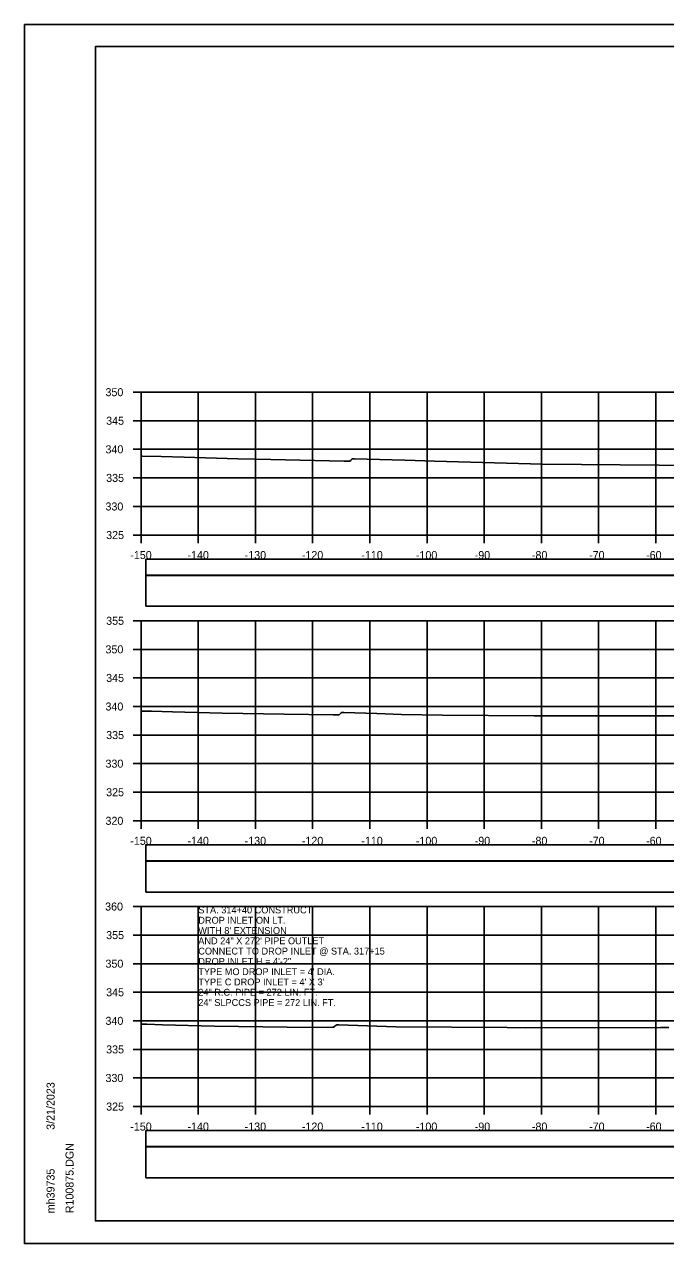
# Model space of a CAD drawing. Extents: x 1368122 to 1710785, y 373130 to 557566.
# Drawn here: x 1369185.2 to 1369297.3, y 375050.4 to 375263.7 of the extents above; entities that cross this region are included whole.
import ezdxf

# ---------------------------------------------------------------- set-up
doc = ezdxf.new("R2010")
doc.units = 0
for name, color, linetype in [('R_Axis', 7, 'Continuous'), ('R_Axis Annot', 7, 'Continuous'), ('R_Border', 7, 'Continuous'), ('R_Exist Surface', 7, 'Continuous'), ('R_Grid', 7, 'Continuous'), ('R_No Plot', 7, 'Continuous'), ('R_Water Annot', 7, 'Continuous')]:
    doc.layers.add(name, color=color, linetype=linetype)

msp = doc.modelspace()

# ---------------------------------------------------------------- linework, layer by layer
for points in [[(1369206.41, 375167.34), (1369504.71, 375167.34), (1369504.71, 375170.16), (1369206.41, 375170.16)], [(1369206.41, 375161.88), (1369504.71, 375161.88), (1369504.71, 375167.29), (1369206.41, 375167.29)], [(1369206.41, 375117.34), (1369504.71, 375117.34), (1369504.71, 375120.16), (1369206.41, 375120.16)], [(1369206.41, 375111.88), (1369504.71, 375111.88), (1369504.71, 375117.29), (1369206.41, 375117.29)], [(1369206.41, 375067.34), (1369504.71, 375067.34), (1369504.71, 375070.16), (1369206.41, 375070.16)], [(1369206.41, 375061.88), (1369504.71, 375061.88), (1369504.71, 375067.29), (1369206.41, 375067.29)]]:
    msp.add_lwpolyline(points, close=True)
at = {"layer": 'R_Axis'}
for p, q in [((1369204.16, 375199.35), (1369205.56, 375199.35)), ((1369205.56, 375174.35), (1369205.56, 375199.35)), ((1369204.16, 375194.35), (1369205.56, 375194.35)), ((1369204.16, 375189.35), (1369205.56, 375189.35)), ((1369204.16, 375184.35), (1369205.56, 375184.35)), ((1369204.16, 375179.35), (1369205.56, 375179.35)), ((1369204.16, 375174.35), (1369205.56, 375174.35)), ((1369205.56, 375174.35), (1369505.56, 375174.35)), ((1369205.56, 375172.95), (1369205.56, 375174.35)), ((1369215.56, 375172.95), (1369215.56, 375174.35)), ((1369225.56, 375172.95), (1369225.56, 375174.35)), ((1369235.56, 375172.95), (1369235.56, 375174.35)), ((1369245.56, 375172.95), (1369245.56, 375174.35)), ((1369255.56, 375172.95), (1369255.56, 375174.35)), ((1369265.56, 375172.95), (1369265.56, 375174.35)), ((1369275.56, 375172.95), (1369275.56, 375174.35)), ((1369285.56, 375172.95), (1369285.56, 375174.35)), ((1369295.56, 375172.95), (1369295.56, 375174.35)), ((1369204.16, 375159.35), (1369205.56, 375159.35)), ((1369205.56, 375124.35), (1369205.56, 375159.35)), ((1369204.16, 375154.35), (1369205.56, 375154.35)), ((1369204.16, 375149.35), (1369205.56, 375149.35)), ((1369204.16, 375144.35), (1369205.56, 375144.35)), ((1369204.16, 375139.35), (1369205.56, 375139.35)), ((1369204.16, 375134.35), (1369205.56, 375134.35)), ((1369204.16, 375129.35), (1369205.56, 375129.35)), ((1369204.16, 375124.35), (1369205.56, 375124.35)), ((1369205.56, 375124.35), (1369505.56, 375124.35)), ((1369205.56, 375122.95), (1369205.56, 375124.35)), ((1369215.56, 375122.95), (1369215.56, 375124.35)), ((1369225.56, 375122.95), (1369225.56, 375124.35)), ((1369235.56, 375122.95), (1369235.56, 375124.35)), ((1369245.56, 375122.95), (1369245.56, 375124.35)), ((1369255.56, 375122.95), (1369255.56, 375124.35)), ((1369265.56, 375122.95), (1369265.56, 375124.35)), ((1369275.56, 375122.95), (1369275.56, 375124.35)), ((1369285.56, 375122.95), (1369285.56, 375124.35)), ((1369295.56, 375122.95), (1369295.56, 375124.35)), ((1369204.16, 375109.35), (1369205.56, 375109.35)), ((1369205.56, 375074.35), (1369205.56, 375109.35)), ((1369204.16, 375104.35), (1369205.56, 375104.35)), ((1369204.16, 375099.35), (1369205.56, 375099.35)), ((1369204.16, 375094.35), (1369205.56, 375094.35)), ((1369204.16, 375089.35), (1369205.56, 375089.35)), ((1369204.16, 375084.35), (1369205.56, 375084.35)), ((1369204.16, 375079.35), (1369205.56, 375079.35)), ((1369204.16, 375074.35), (1369205.56, 375074.35)), ((1369205.56, 375074.35), (1369505.56, 375074.35)), ((1369205.56, 375072.95), (1369205.56, 375074.35)), ((1369215.56, 375072.95), (1369215.56, 375074.35)), ((1369225.56, 375072.95), (1369225.56, 375074.35)), ((1369235.56, 375072.95), (1369235.56, 375074.35)), ((1369245.56, 375072.95), (1369245.56, 375074.35)), ((1369255.56, 375072.95), (1369255.56, 375074.35)), ((1369265.56, 375072.95), (1369265.56, 375074.35)), ((1369275.56, 375072.95), (1369275.56, 375074.35)), ((1369285.56, 375072.95), (1369285.56, 375074.35)), ((1369295.56, 375072.95), (1369295.56, 375074.35))]:
    msp.add_line(p, q, dxfattribs=at)
at = {"layer": 'R_Border'}
for p, q in [((1369197.56, 375259.81), (1369513.74, 375259.81)), ((1369197.56, 375054.35), (1369197.56, 375259.81)), ((1369197.56, 375054.35), (1369197.56, 375054.35)), ((1369513.74, 375054.35), (1369197.56, 375054.35))]:
    msp.add_line(p, q, dxfattribs=at)
at = {"layer": 'R_Exist Surface'}
for points in [[(1369205.56, 375188.19), (1369205.79, 375188.18), (1369209.05, 375188.08), (1369213.1, 375187.96), (1369222.47, 375187.7), (1369228.22, 375187.57), (1369241.05, 375187.29), (1369241.63, 375187.28), (1369242.1, 375187.28), (1369242.25, 375187.47), (1369242.45, 375187.71), (1369242.63, 375187.71), (1369242.85, 375187.71), (1369251.68, 375187.44), (1369253.51, 375187.38), (1369256.84, 375187.27), (1369275.77, 375186.73), (1369296.13, 375186.56), (1369300.34, 375186.52)], [(1369205.56, 375143.56), (1369207.4, 375143.53), (1369211.05, 375143.44), (1369219.76, 375143.21), (1369230.59, 375143.01), (1369239.14, 375142.89), (1369239.38, 375142.89), (1369240.19, 375142.9), (1369240.52, 375143.23), (1369240.64, 375143.33), (1369240.95, 375143.33), (1369241.04, 375143.33), (1369246.78, 375143.11), (1369251.11, 375142.95), (1369258.25, 375142.85), (1369274.3, 375142.72), (1369291.36, 375142.72), (1369299.3, 375142.7)], [(1369205.56, 375088.79), (1369206.59, 375088.75), (1369209.32, 375088.67), (1369218.35, 375088.41), (1369231.13, 375088.27), (1369238.19, 375088.19), (1369239.11, 375088.22), (1369239.21, 375088.22), (1369239.69, 375088.61), (1369239.73, 375088.65), (1369240.09, 375088.65), (1369240.13, 375088.65), (1369241.78, 375088.6), (1369250.19, 375088.29), (1369269.57, 375088.16), (1369272.83, 375088.14), (1369296.41, 375088.16), (1369297.82, 375088.16)]]:
    msp.add_lwpolyline(points, dxfattribs=at)
at = {"layer": 'R_Grid'}
for p, q in [((1369205.56, 375199.35), (1369505.56, 375199.35)), ((1369205.56, 375174.35), (1369205.56, 375199.35)), ((1369215.56, 375174.35), (1369215.56, 375199.35)), ((1369225.56, 375174.35), (1369225.56, 375199.35)), ((1369235.56, 375174.35), (1369235.56, 375199.35)), ((1369245.56, 375174.35), (1369245.56, 375199.35)), ((1369255.56, 375174.35), (1369255.56, 375199.35)), ((1369265.56, 375174.35), (1369265.56, 375199.35)), ((1369275.56, 375174.35), (1369275.56, 375199.35)), ((1369285.56, 375174.35), (1369285.56, 375199.35)), ((1369295.56, 375174.35), (1369295.56, 375199.35)), ((1369205.56, 375194.35), (1369505.56, 375194.35)), ((1369205.56, 375189.35), (1369505.56, 375189.35)), ((1369205.56, 375184.35), (1369505.56, 375184.35)), ((1369205.56, 375179.35), (1369505.56, 375179.35)), ((1369205.56, 375174.35), (1369505.56, 375174.35)), ((1369205.56, 375159.35), (1369505.56, 375159.35)), ((1369205.56, 375124.35), (1369205.56, 375159.35)), ((1369215.56, 375124.35), (1369215.56, 375159.35)), ((1369225.56, 375124.35), (1369225.56, 375159.35)), ((1369235.56, 375124.35), (1369235.56, 375159.35)), ((1369245.56, 375124.35), (1369245.56, 375159.35)), ((1369255.56, 375124.35), (1369255.56, 375159.35)), ((1369265.56, 375124.35), (1369265.56, 375159.35)), ((1369275.56, 375124.35), (1369275.56, 375159.35)), ((1369285.56, 375124.35), (1369285.56, 375159.35)), ((1369295.56, 375124.35), (1369295.56, 375159.35)), ((1369205.56, 375154.35), (1369505.56, 375154.35)), ((1369205.56, 375149.35), (1369505.56, 375149.35)), ((1369205.56, 375144.35), (1369505.56, 375144.35)), ((1369205.56, 375139.35), (1369505.56, 375139.35)), ((1369205.56, 375134.35), (1369505.56, 375134.35)), ((1369205.56, 375129.35), (1369505.56, 375129.35)), ((1369205.56, 375124.35), (1369505.56, 375124.35)), ((1369205.56, 375109.35), (1369505.56, 375109.35)), ((1369205.56, 375074.35), (1369205.56, 375109.35)), ((1369215.56, 375074.35), (1369215.56, 375109.35)), ((1369225.56, 375074.35), (1369225.56, 375109.35)), ((1369235.56, 375074.35), (1369235.56, 375109.35)), ((1369245.56, 375074.35), (1369245.56, 375109.35)), ((1369255.56, 375074.35), (1369255.56, 375109.35)), ((1369265.56, 375074.35), (1369265.56, 375109.35)), ((1369275.56, 375074.35), (1369275.56, 375109.35)), ((1369285.56, 375074.35), (1369285.56, 375109.35)), ((1369295.56, 375074.35), (1369295.56, 375109.35)), ((1369205.56, 375104.35), (1369505.56, 375104.35)), ((1369205.56, 375099.35), (1369505.56, 375099.35)), ((1369205.56, 375094.35), (1369505.56, 375094.35)), ((1369205.56, 375089.35), (1369505.56, 375089.35)), ((1369205.56, 375084.35), (1369505.56, 375084.35)), ((1369205.56, 375079.35), (1369505.56, 375079.35)), ((1369205.56, 375074.35), (1369505.56, 375074.35))]:
    msp.add_line(p, q, dxfattribs=at)
at = {"layer": 'R_No Plot'}
msp.add_line((1369185.16, 375050.37), (1369518.49, 375050.37), dxfattribs=at)
for points in [[(1369185.15, 375263.71), (1369518.49, 375263.71), (1369518.49, 375050.37), (1369185.15, 375050.37)], [(1369431.48, 375259.81), (1369451.1, 375259.81), (1369451.1, 375249.93), (1369467.21, 375249.93), (1369490.41, 375249.93), (1369490.53, 375221.77), (1369513.74, 375221.77), (1369513.74, 375054.35), (1369197.56, 375054.35), (1369197.56, 375259.81)]]:
    msp.add_lwpolyline(points, close=True, dxfattribs=at)

# ---------------------------------------------------------------- texts
at = {"layer": 'R_Axis Annot'}
for s, p in [('350', (1369199.33, 375198.65)), ('345', (1369199.45, 375193.65)), ('340', (1369199.33, 375188.65)), ('335', (1369199.45, 375183.65)), ('330', (1369199.33, 375178.65)), ('325', (1369199.45, 375173.65)), ('-150', (1369203.67, 375170.15)), ('-140', (1369213.67, 375170.15)), ('-130', (1369223.67, 375170.15)), ('-120', (1369233.67, 375170.15)), ('-110', (1369244.07, 375170.15)), ('-100', (1369253.61, 375170.15)), ('-90', (1369263.9, 375170.15)), ('-80', (1369273.9, 375170.15)), ('-70', (1369283.9, 375170.15)), ('-60', (1369293.87, 375170.15)), ('355', (1369199.45, 375158.65)), ('350', (1369199.33, 375153.65)), ('345', (1369199.45, 375148.65)), ('340', (1369199.33, 375143.65)), ('335', (1369199.45, 375138.65)), ('330', (1369199.33, 375133.65)), ('325', (1369199.45, 375128.65)), ('320', (1369199.33, 375123.65)), ('-150', (1369203.67, 375120.15)), ('-140', (1369213.67, 375120.15)), ('-130', (1369223.67, 375120.15)), ('-120', (1369233.67, 375120.15)), ('-110', (1369244.07, 375120.15)), ('-100', (1369253.61, 375120.15)), ('-90', (1369263.9, 375120.15)), ('-80', (1369273.9, 375120.15)), ('-70', (1369283.9, 375120.15)), ('-60', (1369293.87, 375120.15)), ('360', (1369199.27, 375108.65)), ('355', (1369199.45, 375103.65)), ('350', (1369199.33, 375098.65)), ('345', (1369199.45, 375093.65)), ('340', (1369199.33, 375088.65)), ('335', (1369199.45, 375083.65)), ('330', (1369199.33, 375078.65)), ('325', (1369199.45, 375073.65)), ('-150', (1369203.67, 375070.15)), ('-140', (1369213.67, 375070.15)), ('-130', (1369223.67, 375070.15)), ('-120', (1369233.67, 375070.15)), ('-110', (1369244.07, 375070.15)), ('-100', (1369253.61, 375070.15)), ('-90', (1369263.9, 375070.15)), ('-80', (1369273.9, 375070.15)), ('-70', (1369283.9, 375070.15)), ('-60', (1369293.87, 375070.15))]:
    msp.add_text(s, height=1.4, dxfattribs=at).set_placement(p)
at = {"layer": 'R_Border'}
for s, p in [('3/21/2023', (1369190.43, 375070.28)), ('R100875.DGN', (1369193.75, 375055.68)), ('mh39735', (1369190.43, 375055.68))]:
    msp.add_text(s, height=1.4, rotation=90, dxfattribs=at).set_placement(p)
at = {"layer": 'R_Water Annot'}
for s, p in [('STA. 314+40 CONSTRUCT', (1369215.56, 375108.15)), ('DROP INLET ON LT.', (1369215.56, 375106.35)), ("WITH 8' EXTENSION", (1369215.56, 375104.55)), ('AND 24" X 272\' PIPE OUTLET', (1369215.56, 375102.75)), ('CONNECT TO DROP INLET @ STA. 317+15', (1369215.56, 375100.95)), ("TYPE MO DROP INLET = 4' DIA.", (1369215.56, 375097.35)), ('DROP INLET H = 4\'-2"', (1369215.56, 375099.15)), ("TYPE C DROP INLET = 4' X 3'", (1369215.56, 375095.55)), ('24" R.C. PIPE = 272 LIN. FT.', (1369215.56, 375093.75)), ('24" SLPCCS PIPE = 272 LIN. FT.', (1369215.56, 375091.95))]:
    msp.add_text(s, height=1.2, dxfattribs=at).set_placement(p)

doc.saveas('drawing.dxf')
